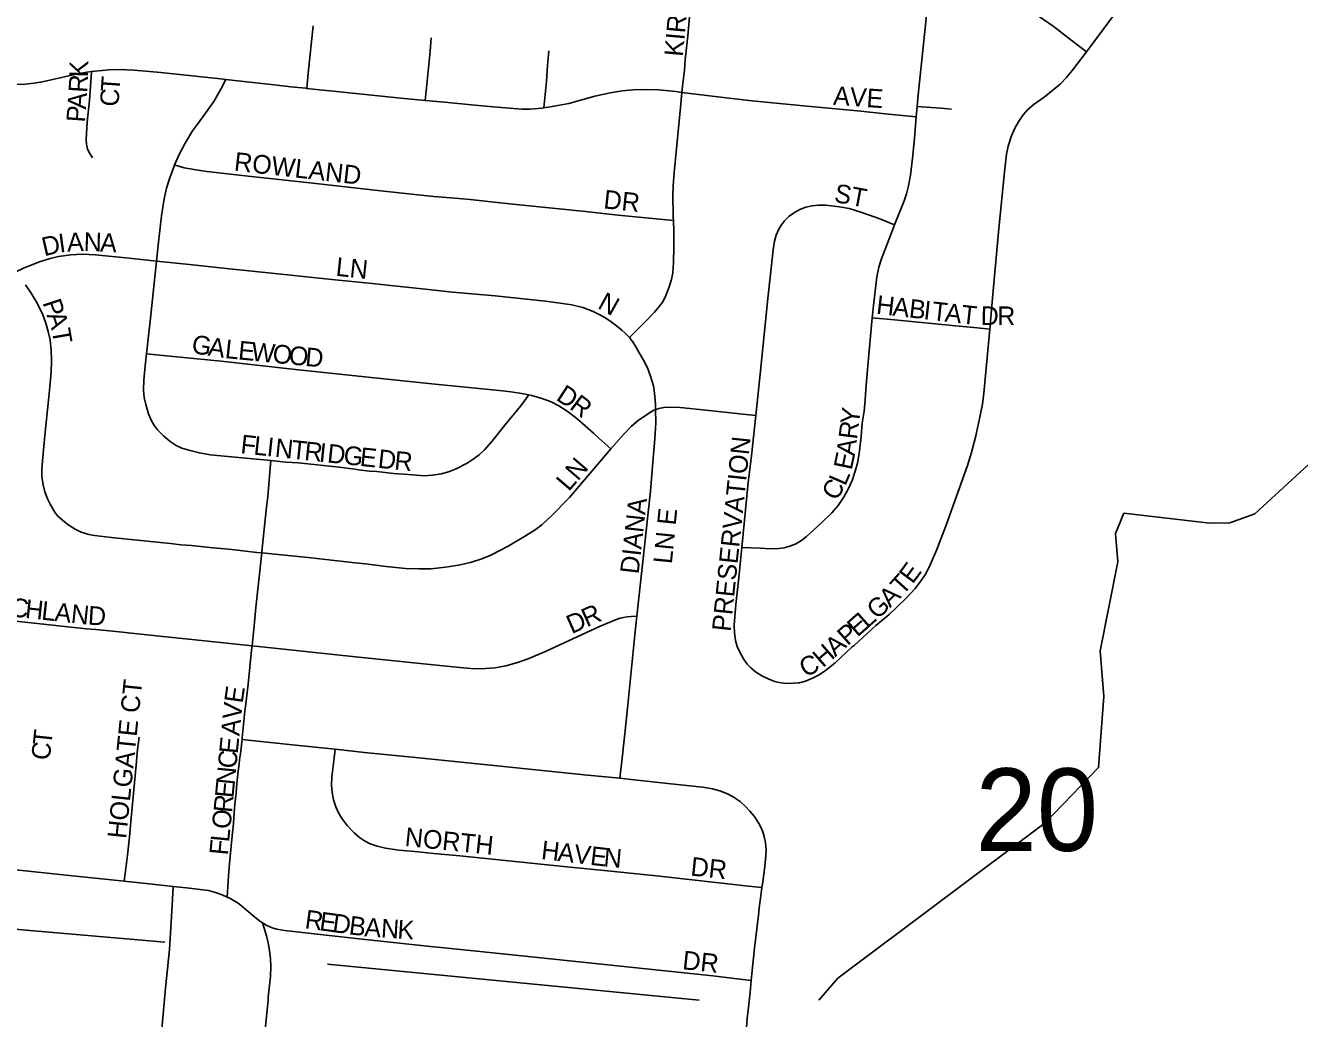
# Model space of a CAD drawing. Extents: x 1410790 to 1770854, y 448063 to 770588.
# Drawn here: x 1542300 to 1545713, y 662488 to 665147 of the extents above; entities that cross this region are included whole.
import ezdxf

# ---------------------------------------------------------------- set-up
doc = ezdxf.new("R2010")
doc.units = 0
for name, color, linetype in [('GM_X_City_Street', 7, 'Continuous'), ('GM_X_City_Street_Text', 7, 'Continuous'), ('GM_X_Minor_River', 7, 'Continuous'), ('GM_X_Section_Text', 7, 'Continuous')]:
    doc.layers.add(name, color=color, linetype=linetype)

msp = doc.modelspace()

# ---------------------------------------------------------------- linework, layer by layer
at = {"layer": 'GM_X_City_Street'}
for points in [[(1545141.7, 665076.5), (1545256.8, 665230.9), (1545275.5, 665253.2), (1545291.4, 665269.1), (1545311.1, 665285.5), (1545330, 665297.8), (1545399.1, 665335.4), (1545424.8, 665350.9), (1545440.9, 665363), (1545455.7, 665376.8), (1545468.8, 665392.3), (1545479.8, 665409.4), (1545488.5, 665427.6), (1545496.4, 665449.7), (1545506.7, 665488.1), (1545533.9, 665610), (1545551.2, 665683.2), (1545562, 665720.8), (1545570.7, 665745.2), (1545581.4, 665768.7), (1545604.1, 665808.2), (1545623.5, 665842.4)], [(1544688.2, 664930.2), (1544691, 664961.8), (1544711.5, 665157.2), (1544730.4, 665356), (1544736.4, 665421.2), (1544737.2, 665431.2)], [(1544058.4, 664968.1), (1544061.2, 664991.6), (1544064.9, 665027.2), (1544067.4, 665054.7), (1544073.9, 665119), (1544079.5, 665181.1), (1544083.2, 665217.8)], [(1545001.4, 665181.3), (1545052.6, 665145), (1545099.7, 665108.8), (1545141.7, 665076.5)], [(1543053.3, 664978.7), (1543057.6, 665019.1), (1543071, 665145.8)], [(1543371, 664946.4), (1543375.1, 664989.3), (1543383.6, 665078), (1543386.4, 665114.1)], [(1543688.2, 664926.6), (1543691.8, 664962.3), (1543695.4, 664997.9), (1543698.2, 665040.2), (1543701.8, 665079.1)], [(1544882.8, 664333.8), (1544890.3, 664417.3), (1544906.1, 664593.8), (1544913.3, 664665.7), (1544923, 664763.6), (1544927.6, 664802.4), (1544932.4, 664824.3), (1544941.2, 664852), (1544950.1, 664872.6), (1544959.6, 664889.2), (1544972.6, 664907.5), (1544985.3, 664921.8), (1545002.2, 664936.5), (1545028.7, 664955.4), (1545052.3, 664973.7), (1545072.3, 664991.2), (1545088.6, 665007.9), (1545107.7, 665030.9), (1545141.7, 665076.5)], [(1542202.7, 664991.7), (1542220.6, 664990.2), (1542253.3, 664989.1), (1542275, 664989.3), (1542299.5, 664990.3), (1542322, 664992.3), (1542340.6, 664995.3), (1542357.6, 664998.5), (1542444, 665018.4), (1542465.1, 665022.3), (1542476.8, 665023.7)], [(1542479.6, 664792.8), (1542472.3, 664804.2), (1542466.5, 664816.1), (1542463, 664828.9), (1542462.3, 664842), (1542465.5, 664888.3), (1542471.1, 664946.7), (1542475.6, 665008.3), (1542476.8, 665023.7)], [(1542476.8, 665023.7), (1542486.1, 665024.9), (1542505.6, 665026.8), (1542522, 665028.2), (1542551.5, 665029), (1542590.9, 665027.1), (1542662.8, 665020.9), (1542822.7, 665004.3), (1542836.6, 665002.8)], [(1542836.6, 665002.8), (1542823, 664976.5), (1542815.3, 664962.2), (1542804.2, 664943.9), (1542791.5, 664925.2), (1542781.9, 664912.1), (1542760.4, 664883.2), (1542747.2, 664864.6), (1542727.6, 664831.9), (1542712.6, 664803.2), (1542699.2, 664773.7)], [(1542836.6, 665002.8), (1542917.3, 664993.8), (1542974.1, 664987.2), (1543011.1, 664982.8), (1543050.8, 664979), (1543053.3, 664978.7)], [(1543053.3, 664978.7), (1543088, 664974.7), (1543116.1, 664972.3), (1543175.6, 664966.3), (1543305.2, 664952.8), (1543371, 664946.4)], [(1543688.2, 664926.6), (1543716.5, 664930.8), (1543755.1, 664938.6), (1543824.7, 664957.7), (1543866.2, 664967.1), (1543898.6, 664972.5), (1543927.9, 664975.2), (1543960.7, 664975.9), (1543996.8, 664974.5), (1544042.5, 664970.2), (1544058.4, 664968.1)], [(1544035.4, 664624.9), (1544035.2, 664632.7), (1544034.6, 664657.3), (1544033.8, 664675.1), (1544034.1, 664691.4), (1544034.9, 664717.6), (1544037.9, 664753.6), (1544054.9, 664927.8), (1544058.4, 664968.1)], [(1544058.4, 664968.1), (1544176.8, 664953.2), (1544192.3, 664951.2), (1544216.3, 664948.7), (1544237.5, 664946.4), (1544291.9, 664941.2), (1544394, 664931.2), (1544537.6, 664917.3), (1544602.8, 664910.7), (1544685.7, 664902.7)], [(1543371, 664946.4), (1543422.7, 664941.4), (1543503.8, 664933.7), (1543553.2, 664929.3), (1543585.9, 664926.3), (1543629.9, 664923.2), (1543651.9, 664923.2), (1543684.1, 664926), (1543688.2, 664926.6)], [(1544627.9, 664613.2), (1544653.9, 664677.9), (1544659.9, 664696.3), (1544665.6, 664718.1), (1544671, 664746.7), (1544676.3, 664792), (1544681, 664844.2), (1544685.7, 664902.7)], [(1544685.7, 664902.7), (1544688.2, 664930.2)], [(1544688.2, 664930.2), (1544713.7, 664928.2), (1544752, 664925.3), (1544780.3, 664923.4)], [(1542699.2, 664773.7), (1542699.1, 664773.4), (1542686.4, 664739.6), (1542677.8, 664711.4), (1542671.4, 664682.6), (1542664.4, 664637.2), (1542655.8, 664559), (1542651.2, 664516.3)], [(1542699.2, 664773.7), (1542725.2, 664766.4), (1542756.9, 664760.4), (1542786.1, 664756), (1542880.7, 664745.8), (1543070, 664724.9), (1543251.8, 664704.5), (1543334.4, 664695.8), (1543394.2, 664689.2), (1543450.1, 664684.5), (1543490.8, 664680.8), (1543555.3, 664674.1), (1543614, 664667.8), (1543712, 664658.3), (1543800, 664649), (1543888, 664639.3), (1543989.1, 664629.4), (1544035.4, 664624.9)], [(1544256.1, 664102.4), (1544267.7, 664213.6), (1544288.7, 664415.9), (1544302.9, 664546.5), (1544306.6, 664569.6), (1544311.1, 664585.9), (1544317.8, 664601.7), (1544324.8, 664613.5), (1544333.3, 664624.3), (1544345.7, 664636.2), (1544359.5, 664646.1), (1544374.4, 664654.3), (1544390.3, 664660.5), (1544406.9, 664664.5), (1544423.8, 664666.3), (1544444.1, 664665.8), (1544480.3, 664661.9), (1544506.6, 664657), (1544535.2, 664648.2), (1544578.7, 664632.8), (1544597, 664625.4), (1544627.9, 664613.2)], [(1543918.1, 664311.6), (1543960, 664353.7), (1543985.3, 664379.3), (1543997.7, 664394.6), (1544006.8, 664406.8), (1544015.5, 664423.7), (1544023.6, 664444.3), (1544030.5, 664466.8), (1544033.6, 664485), (1544034.9, 664498.7), (1544035.8, 664511.4), (1544036.8, 664555.1), (1544036.8, 664594.7), (1544035.4, 664624.9)], [(1544568.3, 664364.5), (1544572.1, 664405.3), (1544580.9, 664473.8), (1544586.2, 664499.9), (1544593, 664522.1), (1544622.2, 664599), (1544627.9, 664613.2)], [(1542271, 664485.6), (1542294.9, 664497.5), (1542312.6, 664504.7), (1542337.2, 664514.6), (1542365.8, 664523.5), (1542388.6, 664528.5), (1542421.5, 664533), (1542451.4, 664534.6), (1542487.8, 664533.2), (1542577.9, 664524.2), (1542651.2, 664516.3)], [(1542651.2, 664516.3), (1542634.6, 664363.3), (1542624.3, 664267.5)], [(1542651.2, 664516.3), (1542739.2, 664506.8), (1542846.7, 664495.2), (1542968.1, 664483.3), (1543120.7, 664467.2), (1543228.4, 664456.4), (1543294.5, 664449.4), (1543371.8, 664441), (1543443.5, 664433.3), (1543557.8, 664423.1), (1543693.3, 664409.1), (1543732, 664403.6), (1543763.5, 664398.9), (1543792.7, 664391.8), (1543821, 664381.7), (1543835.2, 664374.5), (1543851.8, 664365), (1543868.5, 664353.5), (1543883, 664342.9), (1543897.5, 664331), (1543905.9, 664323.5), (1543918.1, 664311.6)], [(1542300, 664452.5), (1542315.3, 664430.8), (1542330.5, 664405), (1542346.3, 664372.1), (1542354.8, 664350.4), (1542361.1, 664327.8), (1542365.7, 664305), (1542367.1, 664295.1), (1542368.5, 664278.6), (1542369.8, 664248.8), (1542368.8, 664219), (1542365.6, 664179.8), (1542362, 664144), (1542352.1, 664049.6), (1542345.5, 663981), (1542343.5, 663958.5), (1542344.1, 663939.5), (1542347, 663917.2), (1542351.7, 663898.7), (1542359.6, 663877.8), (1542366.7, 663863.7), (1542378.6, 663844.4), (1542385.9, 663834.4), (1542399, 663822.3), (1542413.5, 663811.3), (1542433.4, 663798.9), (1542449.2, 663790.7), (1542469.7, 663784.5), (1542485.2, 663781.3), (1542530.4, 663775.9), (1542572.9, 663771.9), (1542688.1, 663759.8), (1542716, 663756.8), (1542745.1, 663754.5), (1542793.8, 663749.4), (1542852.5, 663743.8), (1542919.5, 663736.4), (1542933.1, 663735.1)], [(1544218.6, 663749.8), (1544268.7, 663747.2), (1544294.3, 663745.9), (1544316.7, 663746.4), (1544332.4, 663748.6), (1544347.6, 663752.7), (1544362.1, 663758.6), (1544375.7, 663766.4), (1544390.8, 663778.1), (1544432, 663815.2), (1544459.9, 663842.5), (1544476.6, 663862.1), (1544491.3, 663883.2), (1544503.8, 663905.7), (1544514.2, 663929.2), (1544522.7, 663953.6), (1544528.3, 663975.4), (1544532.8, 664000.9), (1544538.2, 664046.3), (1544541.6, 664082.1), (1544546.1, 664114.5), (1544549.2, 664143.8), (1544549.1, 664147.1), (1544550.4, 664156.8), (1544551.4, 664173.2), (1544556.1, 664235.5), (1544568.3, 664364.5)], [(1544568.3, 664364.5), (1544628, 664358.7), (1544791.3, 664342.9), (1544840.3, 664338), (1544882.8, 664333.8)], [(1544318.5, 663388), (1544330.4, 663386.2), (1544345.1, 663385.6), (1544369.7, 663386.8), (1544373.1, 663387.4), (1544389.4, 663391.8), (1544408.3, 663399.1), (1544426.2, 663408.5), (1544442.9, 663419.7), (1544468.6, 663440.6), (1544514.7, 663483.2), (1544519.7, 663487.3), (1544577.7, 663540.6), (1544593, 663553.1), (1544613.2, 663570.3), (1544632.5, 663588.2), (1544661.2, 663615.6), (1544683.3, 663640), (1544697.8, 663658.3), (1544712.3, 663680.8), (1544724.6, 663704.4), (1544741.6, 663743.9), (1544767, 663811.6), (1544823.5, 663969.3), (1544834.3, 664003.9), (1544846.5, 664052), (1544848.4, 664061.7), (1544852.8, 664081), (1544863.4, 664132.8), (1544867.2, 664162.3), (1544882.8, 664333.8)], [(1543987.7, 664118.4), (1543987.5, 664132.8), (1543985.3, 664162.6), (1543981.9, 664182.5), (1543974.6, 664208.2), (1543966, 664230.1), (1543955.3, 664250.8), (1543943, 664272.6), (1543934.3, 664288.1), (1543926.2, 664300.6), (1543918.1, 664311.6)], [(1542624.3, 664267.5), (1542621, 664236.2), (1542616.7, 664197.1), (1542616.4, 664170.9), (1542618.1, 664151.3), (1542622, 664132), (1542629.5, 664106.9), (1542637.4, 664088.9), (1542643.7, 664077.4), (1542653.8, 664064.5), (1542669.7, 664048), (1542687.4, 664033.5), (1542704, 664022.8), (1542718.7, 664015.6), (1542737.4, 664009.6), (1542766.1, 664002.7), (1542795.1, 663997.5), (1542957.6, 663982.1)], [(1542624.3, 664267.5), (1542677.6, 664262.4), (1542824.5, 664248.1), (1543023.4, 664226.3), (1543209.3, 664206.3), (1543388.7, 664187.3), (1543578, 664168.7), (1543599.8, 664166.2), (1543623.6, 664162.9), (1543648, 664158.2)], [(1542957.6, 663982.1), (1542997.4, 663978.3), (1543030, 663975.8), (1543056, 663973.4), (1543140.6, 663964.2), (1543182.6, 663959), (1543192.3, 663957.7), (1543221.4, 663954.2), (1543240.8, 663952.5), (1543286.2, 663947.9), (1543325.9, 663944.5), (1543368.4, 663941.7), (1543390.6, 663943.4), (1543414.4, 663946.5), (1543435.4, 663952.9), (1543453.6, 663960.3), (1543482.7, 663975.4), (1543499.3, 663985.9), (1543515.1, 663997.5), (1543529.5, 664010.7), (1543549, 664032.9), (1543587.6, 664081.8), (1543614.2, 664113.4), (1543629.4, 664132.2), (1543648, 664158.2)], [(1543648, 664158.2), (1543655.7, 664156.6), (1543680.9, 664149.4), (1543708.5, 664139), (1543729, 664128.8), (1543751, 664114.5), (1543777, 664094.4), (1543821.4, 664055.5), (1543836, 664042.3), (1543868.3, 664013.2)], [(1543868.3, 664013.2), (1543902.7, 664052.7), (1543923.5, 664074.2), (1543941.5, 664089.2), (1543968.5, 664108.6), (1543983.4, 664116.8), (1543987.7, 664118.4)], [(1543937.4, 663565.7), (1543952.6, 663704.2), (1543963.8, 663801.9), (1543974.1, 663899.8), (1543977.1, 663933), (1543980.8, 663978.2), (1543986.2, 664040.5), (1543988.2, 664083.4), (1543987.7, 664118.4)], [(1543987.7, 664118.4), (1543996.4, 664121.6), (1544009.8, 664124.5), (1544026.9, 664125.5), (1544053.5, 664124.1), (1544122.2, 664117), (1544213.3, 664107), (1544256.1, 664102.4)], [(1544218.6, 663749.8), (1544236.2, 663923.4), (1544244.9, 663995), (1544256.1, 664102.4)], [(1542933.1, 663735.1), (1542986, 663729.7), (1543057.6, 663722.3), (1543135.9, 663713.9), (1543174.9, 663709.2), (1543210.8, 663705.7), (1543265.9, 663698.6), (1543317.8, 663693.3), (1543353.5, 663691.8), (1543386, 663692.6), (1543424.8, 663696.4), (1543460.1, 663701.9), (1543491.7, 663709.2), (1543522.6, 663719), (1543546.4, 663728.8), (1543592.7, 663752.5), (1543639.6, 663780.4), (1543665.1, 663797), (1543683.2, 663810.5), (1543707.3, 663832), (1543756.9, 663883.6), (1543786.9, 663918.2), (1543817.5, 663954.8), (1543853, 663995.7), (1543868.3, 664013.2)], [(1542933.1, 663735.1), (1542933.5, 663738.6), (1542944.6, 663849.4), (1542946.6, 663865.5), (1542948.8, 663884.9), (1542953.8, 663940.4), (1542957.6, 663982.1)], [(1544318.5, 663388), (1544306.8, 663390.6), (1544290.8, 663396.4), (1544272.8, 663405.7), (1544255.9, 663416.8), (1544242.7, 663427.5), (1544233.2, 663437.3), (1544223, 663451), (1544213.1, 663468.7), (1544206.5, 663484.4), (1544202, 663500.7), (1544198.9, 663520.8), (1544198.3, 663541), (1544202.4, 663597), (1544210.4, 663668.8), (1544218.6, 663749.8)], [(1542906.8, 663485.7), (1542912.7, 663539.7), (1542916.8, 663588.7), (1542924.3, 663653.8), (1542933.1, 663735.1)], [(1542050.4, 663574.3), (1542064.5, 663572.9), (1542257.1, 663553.9), (1542397.2, 663538.3), (1542462.4, 663531.8), (1542488.4, 663529.7), (1542560, 663522.6), (1542582.8, 663520), (1542693.6, 663508.3), (1542745.8, 663502.6), (1542906.8, 663485.7)], [(1542906.8, 663485.7), (1542941.5, 663482.1), (1543166.6, 663458), (1543401.4, 663434.1), (1543463.4, 663428), (1543502.6, 663424.8), (1543531.9, 663425.1), (1543557.9, 663427.4), (1543586.9, 663432.6), (1543615.4, 663440.3), (1543646.3, 663451.2), (1543694.5, 663472), (1543837.4, 663538), (1543880.5, 663555.3), (1543892.6, 663559.9), (1543901.9, 663562.1), (1543911.7, 663563.3), (1543922.4, 663564.3), (1543937.4, 663565.7)], [(1543892.2, 663131.3), (1543895.9, 663162.8), (1543896.7, 663169.3), (1543905.4, 663250.8), (1543912.7, 663319.3), (1543931.9, 663515.1), (1543937.4, 663565.7)], [(1542880.3, 663235.4), (1542880.7, 663239.9), (1542888, 663311.4), (1542890.4, 663330.8), (1542896.1, 663383.1), (1542905.6, 663474.6), (1542906.8, 663485.7)], [(1542564, 662855.8), (1542569.1, 662890.2), (1542573.2, 662925.6), (1542579, 662974.6), (1542582.6, 663015.4), (1542596.3, 663166.3), (1542600.4, 663208.6), (1542604.1, 663241.2)], [(1542839.8, 662813.2), (1542844, 662870.3), (1542846.4, 662903), (1542853, 662968.3), (1542857, 663010.5), (1542858.2, 663026.7), (1542860.9, 663061.2), (1542864.1, 663092.7), (1542866.4, 663117.9), (1542869.6, 663150.5), (1542870.4, 663156.9), (1542871.3, 663163), (1542874.6, 663188.1), (1542874.8, 663191.8), (1542877.4, 663210.8), (1542879.7, 663230.2), (1542880.3, 663235.4)], [(1543129.6, 663209), (1543032, 663219.3), (1542921.1, 663231.1), (1542880.3, 663235.4)], [(1543129.6, 663209), (1543125.9, 663177.9), (1543120.8, 663135.6), (1543120, 663112.6), (1543121.6, 663093), (1543125.4, 663073.7), (1543131.5, 663055), (1543139.8, 663037.1), (1543148.3, 663023.1), (1543162.1, 663004.7), (1543180, 662985.5), (1543194.9, 662972.7), (1543208.5, 662963.6), (1543223.2, 662956.2), (1543241.7, 662949.5), (1543264.1, 662944.2), (1543299.8, 662939.1), (1543343.3, 662935), (1543393.8, 662930.3), (1543463.2, 662924.2), (1543750.5, 662894.4), (1543868, 662882.6), (1543998.6, 662869), (1544236.7, 662842.9), (1544272.7, 662839)], [(1543892.2, 663131.3), (1543805, 663140.2), (1543563.7, 663164.9), (1543345.1, 663186.8), (1543208.1, 663200.7), (1543129.6, 663209)], [(1544272.7, 662839), (1544273.2, 662842.7), (1544275.3, 662854.1), (1544278.2, 662875.1), (1544280.6, 662895.6), (1544283, 662924.8), (1544283.8, 662939.8), (1544282.2, 662958.7), (1544279, 662975.2), (1544275.1, 662987.8), (1544268.8, 663002.1), (1544263.3, 663012.3), (1544251.5, 663030.4), (1544240.4, 663043.8), (1544227.8, 663057.2), (1544214.2, 663069), (1544195.4, 663082.2), (1544180.9, 663089.8), (1544159.5, 663098.1), (1544140.3, 663102.9), (1544113.5, 663107.7), (1544020.2, 663117.9), (1543922.4, 663128.3), (1543892.2, 663131.3)], [(1542257, 662888.2), (1542425.7, 662869.8), (1542564, 662855.8)], [(1542564, 662855.8), (1542631.4, 662848.9), (1542695.9, 662841.9)], [(1542648.3, 662274), (1542649.1, 662282.1), (1542657.2, 662370.2), (1542675.1, 662569), (1542685.9, 662673.2), (1542692.8, 662791), (1542695.9, 662841.9)], [(1542695.9, 662841.9), (1542731.6, 662838.1), (1542768.2, 662833.7), (1542790.5, 662830.6), (1542809.1, 662826), (1542827.1, 662819.4), (1542839.8, 662813.2)], [(1544244, 662590), (1544245.8, 662608.2), (1544252.9, 662676.6), (1544262.8, 662758), (1544263.4, 662764.6), (1544265.7, 662784.1), (1544270.6, 662823.4), (1544272.7, 662839)], [(1542839.8, 662813.2), (1542850.3, 662808.2), (1542869.6, 662796.6), (1542885.3, 662784.5), (1542914.7, 662759.6), (1542930.5, 662747.1), (1542934.9, 662744.4)], [(1542919.1, 662248.1), (1542919.9, 662255.6), (1542921.5, 662271.9), (1542926, 662314.2), (1542934.1, 662392.4), (1542941.1, 662451), (1542944.7, 662483.5), (1542948.8, 662529.1), (1542949.9, 662535.6), (1542950.5, 662545.3), (1542956.1, 662600.9), (1542957.3, 662627.5), (1542956.3, 662647.7), (1542953.9, 662670.2), (1542950, 662690.7), (1542945.2, 662709.6), (1542934.9, 662744.4)], [(1542934.9, 662744.4), (1542945, 662738.2), (1542960.6, 662731.1), (1542973.7, 662727.2), (1542993.6, 662723.9), (1543202.3, 662700.7), (1543384.8, 662681.3), (1543430.4, 662676.6), (1543629.4, 662655.6), (1543782.7, 662639.9), (1544030.7, 662614), (1544141.6, 662602.9), (1544206.5, 662594.7), (1544244, 662590)], [(1544214.9, 662310.8), (1544217.6, 662336.4), (1544222.9, 662388.2), (1544225.5, 662414.8), (1544228.6, 662442.3), (1544231, 662463.6), (1544232.5, 662478.6), (1544234.1, 662497.5), (1544236.5, 662518), (1544238.1, 662534.6), (1544241.2, 662557.4), (1544244, 662590)]]:
    msp.add_lwpolyline(points, dxfattribs=at)
at = {"layer": 'GM_X_Minor_River'}
for points in [[(1544425, 662536.9), (1544476.3, 662596), (1545031.5, 663012.3), (1545174.6, 663159.9), (1545188.5, 663350.3), (1545179, 663473), (1545225.8, 663710.9), (1545219.4, 663787.3), (1545242.5, 663841), (1545472.3, 663814.2), (1545526.4, 663815.2), (1545593, 663839.9), (1545803.2, 664032.3), (1546039.1, 664310.6)], [(1538331.2, 663883), (1538605.8, 663893.4), (1538965.8, 663870.1), (1539133.4, 663836.6), (1539385.4, 663817.4), (1540123.5, 663466.6), (1540243.1, 663440.7), (1540738.7, 663386.5), (1540998, 663331), (1541119.3, 663290.4), (1541335.2, 663171.7), (1541681, 662933.8), (1541831.9, 662770.2), (1541887.5, 662749), (1542003.3, 662730.6), (1542249.7, 662729.6), (1542673.6, 662692.9)], [(1543109, 662633.8), (1544104.5, 662537.3)]]:
    msp.add_lwpolyline(points, dxfattribs=at)

# ---------------------------------------------------------------- texts
at = {"layer": 'GM_X_City_Street_Text'}
for s, rotation, p in [('KIRKWOOD', 84.8714, (1544060.8, 665062.4)), ('K', 89.2102, (1542467.4, 665008.2)), ('R', 86.4505, (1542464.9, 664966)), ('T', 85.9533, (1542551.4, 664968.5)), ('A', 85.9642, (1542461.7, 664921.7)), ('C', 87.4493, (1542549.6, 664929.3)), ('AVE', 356.0571, (1544462.5, 664934.9)), ('P', 85.9533, (1542459.3, 664886.6)), ('ROWLAND', 353.5665, (1542857.1, 664758.8)), ('DR', 353.9946, (1543846.8, 664657.6)), ('ST', 349.3762, (1544463.8, 664675.1)), ('I', 7.8921, (1542391.8, 664538.8)), ('A', 1.7271, (1542412.2, 664541.7)), ('N', 358.5791, (1542455.5, 664543.1)), ('A', 356.5443, (1542499, 664542)), ('D', 13.0741, (1542350.1, 664529.1)), ('LN', 354.0973, (1543129.6, 664477.1)), ('N', 331.0102, (1543829.9, 664391.4)), ('H', 353.5379, (1544577.3, 664375.4)), ('P', 288.4868, (1542345.3, 664405.2)), ('A', 353.5162, (1544621, 664370.5)), ('B', 353.5372, (1544664.8, 664365.5)), ('I', 353.5547, (1544704.1, 664361)), ('T', 353.512, (1544726, 664358.6)), ('A', 353.5424, (1544761, 664354.6)), ('T', 353.5391, (1544804.7, 664349.6)), ('D', 359.3225, (1544858.5, 664345.2)), ('R', 359.9941, (1544903.1, 664344.7)), ('A', 288.4841, (1542356.4, 664371.8)), ('T', 279.7857, (1542369.9, 664332)), ('G', 351.091, (1542742.9, 664270.4)), ('A', 351.7669, (1542787, 664263.5)), ('L', 353.9889, (1542832.7, 664256.9)), ('E', 354.4776, (1542868.2, 664253.2)), ('W', 354.46, (1542903.2, 664249.8)), ('O', 354.4904, (1542960.2, 664244.3)), ('O', 354.4612, (1543003.9, 664240)), ('D', 354.4845, (1543047.8, 664235.8)), ('D', 326.8676, (1543718.6, 664146)), ('R', 322.9067, (1543754.7, 664122.5)), ('Y', 82.9095, (1544532.1, 664076.6)), ('R', 82.8288, (1544527.2, 664037.2)), ('F', 353.9238, (1542874.6, 664002)), ('L', 353.9497, (1542909.6, 663998.3)), ('I', 353.9132, (1542944.6, 663994.6)), ('PRESERVATION', 84.074, (1544188.5, 663522.8)), ('N', 353.9378, (1542966.5, 663992.3)), ('T', 353.9497, (1543010.3, 663987.6)), ('R', 353.9414, (1543045.3, 663983.9)), ('I', 353.9132, (1543084.7, 663979.7)), ('D', 353.9378, (1543106.6, 663977.4)), ('G', 353.9349, (1543150.3, 663972.7)), ('E', 353.9424, (1543194.1, 663968.1)), ('D', 353.9378, (1543242.3, 663963)), ('A', 81.9994, (1544521, 663992.9)), ('R', 354.3736, (1543286.4, 663958.3)), ('LN', 49.4083, (1543755.2, 663897.5)), ('E', 78.2068, (1544513.1, 663954.9)), ('L', 66.4809, (1544495.7, 663912)), ('C', 59.6631, (1544472.7, 663872)), ('DIANA', 83.6617, (1543942.3, 663676.7)), ('LN E', 84.2901, (1544031.2, 663703.9)), ('E', 53.4271, (1544676.2, 663649.4)), ('T', 47.9194, (1544649.3, 663619.2)), ('A', 44.9194, (1544616.2, 663586.1)), ('C', 353.8435, (1542258, 663565.4)), ('H', 353.8584, (1542297.4, 663561.1)), ('L', 353.8408, (1542341.1, 663556.4)), ('A', 353.8584, (1542376.1, 663552.6)), ('G', 41.6517, (1544581, 663554.7)), ('N', 353.8469, (1542419.9, 663547.9)), ('D', 356.5589, (1542466.2, 663543)), ('D', 23.7051, (1543762.9, 663517.3)), ('R', 24.1786, (1543803.6, 663535.2)), ('E', 41.6267, (1544528.4, 663507.9)), ('L', 41.6465, (1544554.7, 663531.3)), ('P', 41.6453, (1544502.1, 663484.5)), ('A', 41.6076, (1544469.2, 663455.3)), ('H', 41.0979, (1544435.7, 663426)), ('C', 26.3424, (1544388.5, 663400.7)), ('HOLGATE CT', 84.0926, (1542569.3, 662968.2)), ('E', 82.065, (1542881.7, 663330.7)), ('V', 84.0871, (1542877.3, 663287.4)), ('T', 83.962, (1542369.3, 663218.3)), ('A', 84.4612, (1542873, 663243.7)), ('C', 82.9021, (1542364.3, 663178)), ('E', 84.4529, (1542868.4, 663195.5)), ('C', 84.4575, (1542864.5, 663156.1)), ('N', 84.4612, (1542860.3, 663112.3)), ('E', 84.4725, (1542856.9, 663077.3)), ('R', 84.4523, (1542853.1, 663037.8)), ('O', 84.4567, (1542848.8, 662994.1)), ('L', 84.458, (1542845.4, 662959)), ('NORTH', 354.1771, (1543314.6, 662950.4)), ('F', 84.458, (1542842, 662924)), ('H', 353.3847, (1543679.7, 662915.2)), ('A', 353.412, (1543723.5, 662910.1)), ('V', 353.3847, (1543767.2, 662905.1)), ('E', 353.3732, (1543810.9, 662900)), ('N', 354.9082, (1543847.3, 662895.8)), ('DR', 353.9946, (1544080, 662871.2)), ('R', 352.1309, (1543046.3, 662730.2)), ('E', 352.1234, (1543085.5, 662724.8)), ('D', 352.1295, (1543120.4, 662720)), ('B', 352.7751, (1543164.6, 662713.9)), ('A', 355.804, (1543206.8, 662708.6)), ('N', 356.4348, (1543251.2, 662705.3)), ('K', 356.4134, (1543295.2, 662702.6)), ('DR', 353.9826, (1544058, 662620.3))]:
    msp.add_text(s, height=50, rotation=rotation, dxfattribs=at).set_placement(p)
at = {"layer": 'GM_X_Section_Text'}
msp.add_text('20', height=221, rotation=0, dxfattribs=at).set_placement((1544844.6, 662937))

doc.saveas('drawing.dxf')
